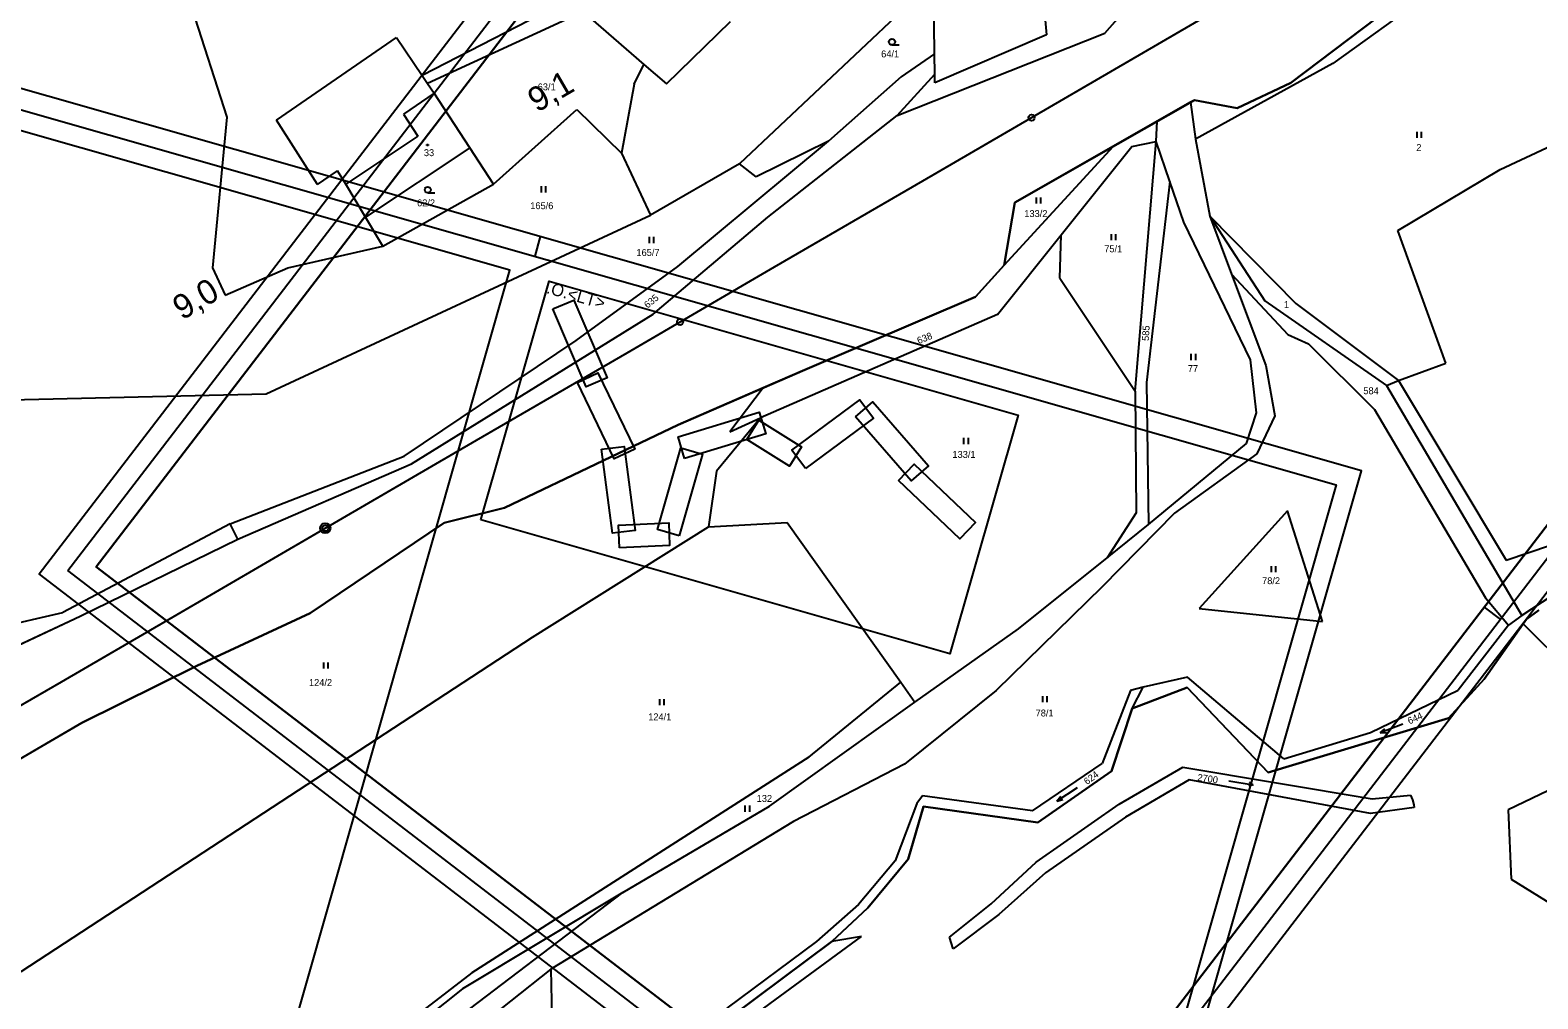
# Model space of a CAD drawing. Extents: x -866656 to -858817, y -1041816 to -1038653.
# Drawn here: x -862988.8 to -862617.9, y -1040007.2 to -1039768.8 of the extents above; entities that cross this region are included whole.
import ezdxf

# ---------------------------------------------------------------- set-up
doc = ezdxf.new("R2010")
doc.units = 0
for name, color, linetype in [('Hranice parcel', 7, 'Continuous'), ('Parcelní čísla', 7, 'Continuous'), ('Polygon ku', 7, 'Continuous'), ('SZDC', 7, 'Continuous'), ('tisk ramy', 7, 'Continuous'), ('Vrstva 1', 7, 'Continuous'), ('Vrstva 2', 7, 'Continuous'), ('Vrstva 21', 7, 'Continuous'), ('Vrstva 53', 7, 'Continuous'), ('Vrstva 7', 7, 'Continuous'), ('Značky kultur', 7, 'Continuous')]:
    doc.layers.add(name, color=color, linetype=linetype)

msp = doc.modelspace()

# ---------------------------------------------------------------- linework, layer by layer
at = {"layer": 'Hranice parcel'}
for p, q in [((-862620.69, -1039913.73), (-862617.7, -1039911.55)), ((-862631.15, -1039928.51), (-862621.48, -1039914.84)), ((-862621.48, -1039914.84), (-862620.69, -1039913.73)), ((-862610.02, -1039926.3), (-862621.48, -1039914.84)), ((-862717.72, -1039935.75), (-862704.15, -1039930.52)), ((-862704.15, -1039930.52), (-862684.27, -1039951.49)), ((-862639.88, -1039938.11), (-862633.64, -1039931.29)), ((-862633.64, -1039931.29), (-862631.15, -1039928.51)), ((-862722.8, -1039951.13), (-862717.72, -1039935.75)), ((-862684.27, -1039951.49), (-862639.88, -1039938.11)), ((-862589.85, -1039943.66), (-862625.24, -1039960.63)), ((-862720.91, -1039959.29), (-862705.26, -1039950.11)), ((-862705.26, -1039950.11), (-862658.64, -1039957.95)), ((-862740.9, -1039963.73), (-862722.8, -1039951.13)), ((-862703.73, -1039953.28), (-862719.35, -1039962.47)), ((-862659.05, -1039961.51), (-862703.73, -1039953.28)), ((-862658.64, -1039957.95), (-862649.21, -1039957.05)), ((-862649.21, -1039957.05), (-862648.77, -1039958.17)), ((-862772.82, -1039972.8), (-862769.02, -1039959.86)), ((-862769.02, -1039959.86), (-862740.9, -1039963.73)), ((-862741.32, -1039973.51), (-862720.91, -1039959.29)), ((-862648.34, -1039960.09), (-862659.05, -1039961.51)), ((-862648.77, -1039958.17), (-862648.4, -1039959.42)), ((-862648.4, -1039959.42), (-862648.34, -1039960.09)), ((-862625.24, -1039960.63), (-862624.5, -1039977.71)), ((-862719.35, -1039962.47), (-862739.03, -1039976.18)), ((-862782.74, -1039984.75), (-862772.82, -1039972.8)), ((-862752.43, -1039983.76), (-862741.32, -1039973.51)), ((-862739.03, -1039976.18), (-862750.49, -1039986.42)), ((-862624.5, -1039977.71), (-862612.45, -1039985.17)), ((-862762.62, -1039992.02), (-862752.43, -1039983.76)), ((-862791.62, -1039993.08), (-862782.74, -1039984.75)), ((-862750.49, -1039986.42), (-862761.73, -1039994.83)), ((-862816.22, -1040011.42), (-862791.62, -1039993.08)), ((-862814.5, -1040013.95), (-862784.27, -1039991.78)), ((-862784.27, -1039991.78), (-862791.62, -1039993.08)), ((-862761.73, -1039994.83), (-862762.62, -1039992.02))]:
    msp.add_line(p, q, dxfattribs=at)
at = {"layer": 'Polygon ku'}
msp.add_lwpolyline([(-862617.7, -1039911.55), (-862620.69, -1039913.73), (-862621.48, -1039914.84), (-862631.15, -1039928.51), (-862633.64, -1039931.29), (-862639.88, -1039938.11), (-862684.27, -1039951.49), (-862704.15, -1039930.52), (-862717.72, -1039935.75), (-862722.8, -1039951.13), (-862740.9, -1039963.73), (-862769.02, -1039959.86), (-862772.82, -1039972.8), (-862782.74, -1039984.75), (-862791.62, -1039993.08), (-862816.22, -1040011.42)], dxfattribs=at)
at = {"layer": 'SZDC'}
for points in [[(-863012.74, -1039930), (-862976.58, -1039912.97), (-862937.72, -1039894.02), (-862895.01, -1039875.47), (-862835.6, -1039838.65), (-862807.35, -1039814.81), (-862775.54, -1039789.79), (-862724.48, -1039769.5), (-862710.01, -1039753.11), (-862692.04, -1039737.42), (-862692.5, -1039729.46), (-862678.31, -1039732.26), (-862673.01, -1039726.98), (-862636.56, -1039709.7), (-862621.8, -1039702.7), (-862618.74, -1039701.53), (-862617.34, -1039679.93)], [(-862615.17, -1039729.57), (-862621.94, -1039738.72), (-862678.71, -1039781.76), (-862691.86, -1039787.99), (-862702.38, -1039785.99), (-862703.33, -1039786.53), (-862711.54, -1039791.2), (-862722.33, -1039797.34), (-862746.62, -1039811.15), (-862749.22, -1039826.63), (-862756.27, -1039834.41), (-862798.22, -1039852.35), (-862808.48, -1039856.8), (-862829.44, -1039865.89), (-862847.78, -1039874.72), (-862872.13, -1039886.29), (-862886.96, -1039890.04), (-862919.94, -1039912.21), (-862947.81, -1039925.24), (-862976.17, -1039939.2), (-863007.49, -1039957.54)]]:
    msp.add_lwpolyline(points, dxfattribs=at)
at = {"layer": 'tisk ramy'}
for p, q in [((-862864.63, -1039824.4), (-862863.26, -1039819.59)), ((-862631.08, -1039910.78), (-862627.12, -1039913.82))]:
    msp.add_line(p, q, dxfattribs=at)
for points in [[(-862750.99, -1040083.46), (-861983.98, -1039083.83), (-862219.6, -1038903.04), (-862986.61, -1039902.67)], [(-862979.6, -1039901.75), (-862218.68, -1038910.05), (-861990.99, -1039084.75), (-862751.92, -1040076.45)], [(-862752.84, -1040069.45), (-862122.79, -1039248.31), (-862342.55, -1039079.69), (-862972.6, -1039900.83)], [(-862972.6, -1039900.83), (-862342.55, -1039079.69), (-862122.79, -1039248.31), (-862752.84, -1040069.45)], [(-863550.56, -1039932.35), (-862742.8, -1040162.8), (-862661.32, -1039877.21), (-863469.08, -1039646.75)], [(-862746.23, -1040156.62), (-863544.38, -1039928.91), (-863465.64, -1039652.93), (-862667.5, -1039880.64)], [(-863538.2, -1039925.48), (-862946.8, -1040094.2), (-862870.81, -1039827.83), (-863462.21, -1039659.11)]]:
    msp.add_lwpolyline(points, close=True, dxfattribs=at)
at = {"layer": 'Vrstva 1'}
for p, q in [((-862678.71, -1039781.76), (-862621.94, -1039738.72)), ((-862766.32, -1039774.63), (-862766.75, -1039740.09)), ((-862829.01, -1039747.24), (-862892.39, -1039779.97)), ((-862724.48, -1039769.5), (-862710.01, -1039753.11)), ((-862633.68, -1039752), (-862668.33, -1039776.96)), ((-862949.1, -1039763.41), (-862940.42, -1039790.2)), ((-862852.81, -1039764.24), (-862891.1, -1039781.89)), ((-862852.81, -1039764.24), (-862837.83, -1039777.22)), ((-862774.6, -1039764.23), (-862814.32, -1039801.67)), ((-862832.3, -1039782.01), (-862816.52, -1039766.67)), ((-862739.09, -1039766.34), (-862738.8, -1039769.93)), ((-862928.24, -1039790.89), (-862898.68, -1039770.6)), ((-862898.68, -1039770.6), (-862892.39, -1039779.97)), ((-862776.81, -1039772.43), (-862775.06, -1039772.43)), ((-862775.54, -1039789.79), (-862724.48, -1039769.5)), ((-862738.8, -1039769.93), (-862766.23, -1039781.73)), ((-862766.32, -1039774.63), (-862774.56, -1039780.29)), ((-862766.26, -1039779.57), (-862766.32, -1039774.63)), ((-862840.26, -1039782.03), (-862837.83, -1039777.22)), ((-862837.83, -1039777.22), (-862832.3, -1039782.01)), ((-862775.54, -1039789.79), (-862766.26, -1039779.57)), ((-862766.23, -1039781.73), (-862766.26, -1039779.57)), ((-862668.33, -1039776.96), (-862702.15, -1039795.62)), ((-862892.39, -1039779.97), (-862891.1, -1039781.89)), ((-862891.1, -1039781.89), (-862889.47, -1039784.32)), ((-862840.26, -1039782.03), (-862843.33, -1039799.09)), ((-862774.56, -1039780.29), (-862792.39, -1039796.09)), ((-862691.86, -1039787.99), (-862678.71, -1039781.76)), ((-862880.65, -1039797.75), (-862889.47, -1039784.32)), ((-862746.62, -1039811.15), (-862702.38, -1039785.99)), ((-862703.33, -1039786.53), (-862702.15, -1039795.62)), ((-862702.38, -1039785.99), (-862691.86, -1039787.99)), ((-862940.42, -1039790.2), (-862944, -1039827.29)), ((-862918.16, -1039806.75), (-862928.24, -1039790.89)), ((-862874.83, -1039806.68), (-862854.38, -1039788.34)), ((-862854.38, -1039788.34), (-862843.33, -1039799.09)), ((-862807.35, -1039814.81), (-862775.54, -1039789.79)), ((-862711.79, -1039796.15), (-862711.54, -1039791.2)), ((-862647.58, -1039795.28), (-862647.58, -1039793.78)), ((-862646.58, -1039793.78), (-862646.58, -1039795.28)), ((-862627.17, -1039803.09), (-862602.77, -1039791.65)), ((-862880.65, -1039797.75), (-862906.35, -1039814.8)), ((-862891.23, -1039796.88), (-862890.93, -1039796.88)), ((-862891.23, -1039797.18), (-862891.23, -1039796.88)), ((-862890.93, -1039797.18), (-862891.23, -1039797.18)), ((-862890.93, -1039796.88), (-862890.93, -1039797.18)), ((-862874.83, -1039806.68), (-862880.65, -1039797.75)), ((-862829.49, -1039826.95), (-862792.39, -1039796.09)), ((-862792.39, -1039796.09), (-862810.26, -1039804.85)), ((-862749.22, -1039826.63), (-862722.33, -1039797.34)), ((-862735.18, -1039819.13), (-862717.82, -1039797.39)), ((-862717.82, -1039797.39), (-862711.79, -1039796.15)), ((-862716.94, -1039857.58), (-862711.79, -1039796.15)), ((-862708.44, -1039806), (-862711.79, -1039796.15)), ((-862702.15, -1039795.62), (-862698.63, -1039814.57)), ((-862843.33, -1039799.09), (-862836.22, -1039814.32)), ((-862814.32, -1039801.67), (-862836.22, -1039814.32)), ((-862810.26, -1039804.85), (-862814.32, -1039801.67)), ((-862918.16, -1039806.75), (-862913.2, -1039803.37)), ((-862911.21, -1039806.69), (-862913.2, -1039803.37)), ((-862652.39, -1039818.07), (-862627.17, -1039803.09)), ((-862906.35, -1039814.8), (-862911.21, -1039806.69)), ((-862902.08, -1039821.92), (-862874.83, -1039806.68)), ((-862891.01, -1039808.82), (-862889.26, -1039808.82)), ((-862863.02, -1039808.7), (-862863.02, -1039807.2)), ((-862862.02, -1039807.2), (-862862.02, -1039808.7)), ((-862708.44, -1039806), (-862714.15, -1039855.51)), ((-862705.03, -1039816.06), (-862708.44, -1039806)), ((-862749.22, -1039826.63), (-862746.62, -1039811.15)), ((-862741.26, -1039811.45), (-862741.26, -1039809.95)), ((-862740.26, -1039809.95), (-862740.26, -1039811.45)), ((-862930.78, -1039858.3), (-862836.22, -1039814.32)), ((-862902.08, -1039821.92), (-862906.35, -1039814.8)), ((-862835.6, -1039838.65), (-862807.35, -1039814.81)), ((-862688.63, -1039849.87), (-862705.03, -1039816.06)), ((-862698.63, -1039814.57), (-862677.45, -1039836.01)), ((-862698.63, -1039814.57), (-862685.07, -1039835.41)), ((-862698.63, -1039814.57), (-862693.29, -1039828.81)), ((-862836.49, -1039821.18), (-862836.49, -1039819.68)), ((-862835.49, -1039819.68), (-862835.49, -1039821.18)), ((-862750.87, -1039838.79), (-862735.18, -1039819.13)), ((-862735.48, -1039829.82), (-862735.18, -1039819.13)), ((-862722.8, -1039820.5), (-862722.8, -1039819)), ((-862721.8, -1039819), (-862721.8, -1039820.5)), ((-862640.52, -1039850.72), (-862652.39, -1039818.07)), ((-862925.46, -1039827.29), (-862902.08, -1039821.92)), ((-862944, -1039827.29), (-862940.84, -1039834.03)), ((-862940.84, -1039834.03), (-862925.46, -1039827.29)), ((-862854.5, -1039845.19), (-862829.49, -1039826.95)), ((-862756.27, -1039834.41), (-862749.22, -1039826.63)), ((-862735.48, -1039829.82), (-862716.94, -1039857.58)), ((-862693.29, -1039828.81), (-862679.39, -1039843.68)), ((-862693.29, -1039828.81), (-862684.87, -1039851.3)), ((-862798.22, -1039852.35), (-862756.27, -1039834.41)), ((-862685.07, -1039835.41), (-862655.16, -1039856.26)), ((-862895.01, -1039875.47), (-862835.6, -1039838.65)), ((-862750.87, -1039838.79), (-862809.18, -1039864.19)), ((-862677.45, -1039836.01), (-862652.2, -1039854.99)), ((-862896.82, -1039873.62), (-862854.5, -1039845.19)), ((-862679.39, -1039843.68), (-862674.37, -1039845.95)), ((-862674.37, -1039845.95), (-862658.13, -1039862.13)), ((-862703.17, -1039849.96), (-862703.17, -1039848.46)), ((-862702.17, -1039848.46), (-862702.17, -1039849.96)), ((-862687.15, -1039862.99), (-862688.63, -1039849.87)), ((-862829.44, -1039865.89), (-862798.22, -1039852.35)), ((-862684.87, -1039851.3), (-862682.61, -1039863.67)), ((-862652.2, -1039854.99), (-862640.52, -1039850.72)), ((-862808.48, -1039856.8), (-862816.7, -1039867.6)), ((-862716.94, -1039857.58), (-862716.76, -1039887.57)), ((-862714.15, -1039855.51), (-862713.73, -1039890.42)), ((-862655.16, -1039856.26), (-862652.2, -1039854.99)), ((-862655.16, -1039856.26), (-862621.88, -1039912.84)), ((-862652.2, -1039854.99), (-862625.7, -1039899.2)), ((-863107.4, -1039862.37), (-862930.78, -1039858.3)), ((-862809.18, -1039864.19), (-862819.95, -1039877.3)), ((-862816.7, -1039867.6), (-862809.18, -1039864.19)), ((-862689.6, -1039870.5), (-862687.15, -1039862.99)), ((-862682.61, -1039863.67), (-862687.04, -1039873.02)), ((-862658.13, -1039862.13), (-862630.75, -1039908.51)), ((-862847.78, -1039874.72), (-862829.44, -1039865.89)), ((-862759.1, -1039870.64), (-862759.1, -1039869.14)), ((-862758.1, -1039869.14), (-862758.1, -1039870.64)), ((-862713.73, -1039890.42), (-862689.6, -1039870.5)), ((-862939.64, -1039890.25), (-862896.82, -1039873.62)), ((-862937.72, -1039894.02), (-862895.01, -1039875.47)), ((-862872.13, -1039886.29), (-862847.78, -1039874.72)), ((-862687.04, -1039873.02), (-862707.33, -1039887.68)), ((-862819.95, -1039877.3), (-862821.96, -1039891.03)), ((-862886.96, -1039890.04), (-862872.13, -1039886.29)), ((-862679.46, -1039887.1), (-862701.27, -1039911.08)), ((-862670.85, -1039914.3), (-862679.46, -1039887.1)), ((-862939.64, -1039890.25), (-862980.83, -1039912.1)), ((-862937.72, -1039894.02), (-862939.64, -1039890.25)), ((-862919.94, -1039912.21), (-862886.96, -1039890.04)), ((-862865.28, -1039918.16), (-862821.96, -1039891.03)), ((-862821.96, -1039891.03), (-862802.58, -1039889.9)), ((-862802.58, -1039889.9), (-862774.62, -1039929.22)), ((-862707.33, -1039887.68), (-862725.1, -1039905.74)), ((-862716.76, -1039887.57), (-862723.89, -1039898.6)), ((-862723.89, -1039898.6), (-862713.73, -1039890.42)), ((-862976.58, -1039912.97), (-862937.72, -1039894.02)), ((-862625.7, -1039899.2), (-862603.57, -1039891.66)), ((-862745.68, -1039916.14), (-862723.89, -1039898.6)), ((-862683.44, -1039902.15), (-862683.44, -1039900.65)), ((-862682.44, -1039900.65), (-862682.44, -1039902.15)), ((-862602.47, -1039900.07), (-862621.88, -1039912.84)), ((-862725.1, -1039905.74), (-862751.14, -1039931.31)), ((-862630.75, -1039908.51), (-862625.1, -1039915.2)), ((-863012.74, -1039930), (-862976.58, -1039912.97)), ((-862999.7, -1039916.39), (-862980.83, -1039912.1)), ((-862947.81, -1039925.24), (-862919.94, -1039912.21)), ((-862701.27, -1039911.08), (-862670.85, -1039914.3)), ((-862621.88, -1039912.84), (-862625.1, -1039915.2)), ((-862771.16, -1039934.15), (-862745.68, -1039916.14)), ((-862625.1, -1039915.2), (-862637.47, -1039931.18)), ((-862991.08, -1040000.43), (-862865.28, -1039918.16)), ((-862916.61, -1039925.89), (-862916.61, -1039924.39)), ((-862915.61, -1039924.39), (-862915.61, -1039925.89)), ((-862976.17, -1039939.2), (-862947.81, -1039925.24)), ((-862704.07, -1039928.03), (-862715.03, -1039930.45)), ((-862680.39, -1039948.11), (-862704.07, -1039928.03)), ((-862797.26, -1039947.68), (-862774.62, -1039929.22)), ((-862774.62, -1039929.22), (-862771.16, -1039934.15)), ((-862751.14, -1039931.31), (-862773.69, -1039949.38)), ((-862718.11, -1039931.3), (-862725.11, -1039949.22)), ((-862715.03, -1039930.45), (-862718.11, -1039931.3)), ((-862717.72, -1039935.75), (-862715.03, -1039930.45)), ((-862659.1, -1039941.65), (-862637.47, -1039931.18)), ((-862833.95, -1039934.88), (-862833.95, -1039933.38)), ((-862832.95, -1039933.38), (-862832.95, -1039934.88)), ((-862806.95, -1039959.75), (-862771.16, -1039934.15)), ((-862739.73, -1039934.17), (-862739.73, -1039932.67)), ((-862738.73, -1039932.67), (-862738.73, -1039934.17)), ((-863007.49, -1039957.54), (-862976.17, -1039939.2)), ((-862680.39, -1039948.11), (-862659.1, -1039941.65)), ((-862651.14, -1039939.54), (-862656.74, -1039941.68)), ((-862656.74, -1039941.68), (-862655.52, -1039940.68)), ((-862656.74, -1039941.68), (-862655.16, -1039941.61)), ((-862797.26, -1039947.68), (-862880.14, -1040000.77)), ((-862773.69, -1039949.38), (-862801.04, -1039963.55)), ((-862742.21, -1039960.92), (-862725.11, -1039949.22)), ((-862769.34, -1039957.18), (-862770.7, -1039959.08)), ((-862742.21, -1039960.92), (-862769.34, -1039957.18)), ((-862731.23, -1039955.26), (-862736.27, -1039958.5)), ((-862736.27, -1039958.5), (-862735.28, -1039957.27)), ((-862843.02, -1039980.99), (-862806.95, -1039959.75)), ((-862812.9, -1039961.11), (-862812.9, -1039959.61)), ((-862811.9, -1039959.61), (-862811.9, -1039961.11)), ((-862770.7, -1039959.08), (-862776.04, -1039973.16)), ((-862736.27, -1039958.5), (-862734.74, -1039958.11)), ((-862801.04, -1039963.55), (-862860.74, -1039999.87)), ((-862776.04, -1039973.16), (-862785.07, -1039983.97)), ((-862901.8, -1040025.64), (-862843.02, -1039980.99)), ((-862843.02, -1039980.99), (-862882.46, -1040004.7)), ((-862785.07, -1039983.97), (-862795.4, -1039993.07)), ((-862795.4, -1039993.07), (-862817.46, -1040009.48)), ((-862880.14, -1040000.77), (-862972.91, -1040071.74)), ((-862860.74, -1039999.87), (-862900.96, -1040031.7)), ((-862860.74, -1039999.87), (-862860.12, -1040032.38)), ((-862882.46, -1040004.7), (-862970.77, -1040074.66))]:
    msp.add_line(p, q, dxfattribs=at)
for points in [[(-862981.15, -1039929.12), (-862954.67, -1039913.73), (-862917.53, -1039892.09), (-862879, -1039869.71), (-862841.95, -1039848.16), (-862805.68, -1039827.06), (-862769.2, -1039805.87), (-862695.36, -1039762.88), (-862669.67, -1039747.95), (-862635.33, -1039727.96)], [(-862995.86, -1039937.64), (-862981.15, -1039929.12)]]:
    msp.add_lwpolyline(points, dxfattribs=at)
for centre in [(-862776.81, -1039771.68), (-862891.01, -1039808.07)]:
    msp.add_circle(centre, 0.75, dxfattribs=at)
at = {"layer": 'Vrstva 2'}
for p, q in [((-862889.47, -1039784.32), (-862897.02, -1039789.42)), ((-862897.02, -1039789.42), (-862893.49, -1039794.85)), ((-862893.49, -1039794.85), (-862911.21, -1039806.69))]:
    msp.add_line(p, q, dxfattribs=at)
at = {"layer": 'Vrstva 21'}
for points in [[(-862877.96, -1039889.32), (-862861.19, -1039830.57), (-862745.8, -1039863.49), (-862762.56, -1039922.25)], [(-862860.25, -1039837.39), (-862855.12, -1039835.19), (-862846.91, -1039854.35), (-862852.04, -1039856.55)], [(-862854.19, -1039855.51), (-862849.17, -1039853.08), (-862840.11, -1039871.86), (-862845.13, -1039874.28)], [(-862798.11, -1039876.65), (-862801.43, -1039872.17), (-862784.69, -1039859.75), (-862781.37, -1039864.23)], [(-862785.76, -1039863.93), (-862781.55, -1039860.27), (-862767.86, -1039875.99), (-862772.07, -1039879.65)], [(-862827.82, -1039874.2), (-862829.44, -1039868.86), (-862809.49, -1039862.81), (-862807.87, -1039868.15)], [(-862812.52, -1039869.52), (-862809.58, -1039864.78), (-862799.06, -1039871.32), (-862802, -1039876.06)], [(-862848.25, -1039871.93), (-862842.72, -1039871.21), (-862840.01, -1039891.88), (-862845.54, -1039892.6)], [(-862829.14, -1039893.18), (-862834.5, -1039891.65), (-862828.78, -1039871.6), (-862823.42, -1039873.13)], [(-862775.19, -1039879.62), (-862771.34, -1039875.58), (-862756.23, -1039889.94), (-862760.08, -1039893.98)], [(-862843.88, -1039896.16), (-862844.12, -1039890.58), (-862831.75, -1039890.05), (-862831.51, -1039895.62)]]:
    msp.add_lwpolyline(points, close=True, dxfattribs=at)
at = {"layer": 'Vrstva 53'}
for points in [[(-863012.74, -1039930), (-862976.58, -1039912.97), (-862937.72, -1039894.02), (-862895.01, -1039875.47), (-862835.6, -1039838.65), (-862807.35, -1039814.81), (-862775.54, -1039789.79), (-862724.48, -1039769.5), (-862710.01, -1039753.11), (-862692.04, -1039737.42), (-862692.5, -1039729.46), (-862678.31, -1039732.26), (-862673.01, -1039726.98), (-862636.56, -1039709.7), (-862621.8, -1039702.7), (-862618.74, -1039701.53), (-862617.34, -1039679.93)], [(-862615.17, -1039729.57), (-862621.94, -1039738.72), (-862678.71, -1039781.76), (-862691.86, -1039787.99), (-862702.38, -1039785.99), (-862703.33, -1039786.53), (-862711.54, -1039791.2), (-862722.33, -1039797.34), (-862746.62, -1039811.15), (-862749.22, -1039826.63), (-862756.27, -1039834.41), (-862798.22, -1039852.35), (-862808.48, -1039856.8), (-862829.44, -1039865.89), (-862847.78, -1039874.72), (-862872.13, -1039886.29), (-862886.96, -1039890.04), (-862919.94, -1039912.21), (-862947.81, -1039925.24), (-862976.17, -1039939.2), (-863007.49, -1039957.54)]]:
    msp.add_lwpolyline(points, dxfattribs=at)
at = {"layer": 'Vrstva 7'}
for centre, radius in [((-862742.48, -1039790.31), 0.75), ((-862828.94, -1039840.59), 0.75), ((-862916.23, -1039891.34), 1.25), ((-862916.23, -1039891.34), 0.752)]:
    msp.add_circle(centre, radius, dxfattribs=at)
at = {"layer": 'Značky kultur'}
for p, q in [((-862693.91, -1039953.52), (-862687.98, -1039954.46)), ((-862687.98, -1039954.46), (-862688.87, -1039953.81)), ((-862687.98, -1039954.46), (-862689.03, -1039954.8))]:
    msp.add_line(p, q, dxfattribs=at)

# ---------------------------------------------------------------- texts
at = {"layer": 'Parcelní čísla'}
msp.add_text('2700', height=1.7, rotation=352, dxfattribs=at).set_placement((-862701.75, -1039953.46))
at = {"layer": 'tisk ramy'}
msp.add_text('.O.<LT>', height=3, rotation=344.0766, dxfattribs=at).set_placement((-862862.02, -1039833.45))
at = {"layer": 'Vrstva 1'}
for s, p in [('64/1', (-862779.47, -1039775.48)), ('63/1', (-862863.98, -1039783.59)), ('33', (-862891.98, -1039799.78)), ('2', (-862647.81, -1039798.5)), ('62/2', (-862893.65, -1039812.13)), ('165/6', (-862865.81, -1039812.83)), ('133/2', (-862744.25, -1039814.77)), ('165/7', (-862839.68, -1039824.35)), ('75/1', (-862724.58, -1039823.44)), ('1', (-862680.38, -1039837.15)), ('77', (-862704.02, -1039852.91)), ('584', (-862660.84, -1039858.37)), ('133/1', (-862761.93, -1039874.04)), ('78/2', (-862685.75, -1039905.11)), ('124/2', (-862920.25, -1039930.17)), ('124/1', (-862836.79, -1039938.62)), ('78/1', (-862741.47, -1039937.67)), ('132', (-862810.1, -1039958.69))]:
    msp.add_text(s, height=1.7, dxfattribs=at).set_placement(p)
for s, rotation, p in [('635', 39.9001, (-862836.94, -1039837.34)), ('585', 86.9213, (-862713.62, -1039845.29)), ('638', 22.3581, (-862770.22, -1039846.07)), ('644', 24.5123, (-862649.49, -1039939.65)), ('624', 36.8205, (-862728.81, -1039954.58))]:
    msp.add_text(s, height=1.7, rotation=rotation, dxfattribs=at).set_placement(p)
at = {"layer": 'Vrstva 7'}
for s, rotation, p in [('9,1', 30.1861, (-862864.14, -1039789.16)), ('9,0', 30.1554, (-862951.49, -1039840.27))]:
    msp.add_text(s, height=6, rotation=rotation, dxfattribs=at).set_placement(p)

doc.saveas('drawing.dxf')
